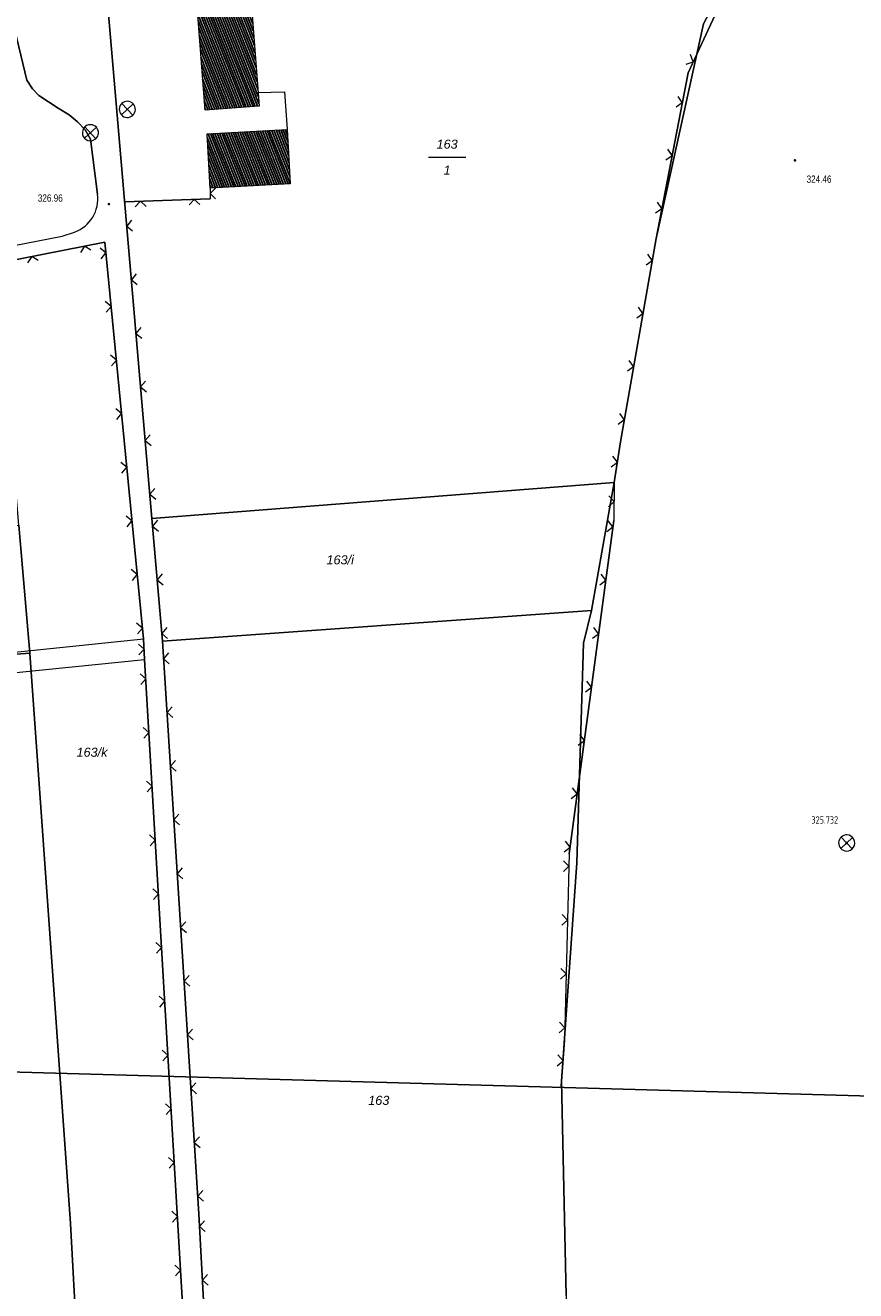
# Model space of a CAD drawing. Header units: metres. Extents: x 345144 to 348639, y 5629211 to 5635235.
# Tile 1020 of 1056: x 347704 to 347781, y 5631172 to 5631290. Entities that reach past the tile are written whole.
import ezdxf
from ezdxf.enums import TextEntityAlignment as Align

# ---------------------------------------------------------------- set-up
doc = ezdxf.new("R2010")
doc.units = ezdxf.units.M
doc.header["$MEASUREMENT"] = 0
for name, color, linetype in [('028 Geländeform', 7, 'Continuous'), ('028 Geländeform Ausg.', 7, 'Continuous'), ('065-066 Ver_Entsorgung', 7, 'Continuous'), ('065-066 Ver_Entsorgung Ausg.', 7, 'Continuous'), ('081-083 Topographie', 7, 'Continuous'), ('AX Flurstück', 7, 'Continuous'), ('AX Gebäude', 7, 'Continuous'), ('Blatt', 7, 'Continuous'), ('Definitionslinie', 7, 'Continuous'), ('Präsentationsobjekt -Text (punktförmig)', 7, 'Continuous')]:
    doc.layers.add(name, color=color, linetype=linetype)
doc.styles.add('ARIAL', font='arial.ttf', dxfattribs={"height": 1})
doc.styles.add('ARIALIT', font='ariali.ttf', dxfattribs={"height": 1})
doc.styles.add('DIN-6776-IT', font='txt', dxfattribs={"height": 1})
pattern_1 = [(111.5294117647, (0, 0), (-0.186045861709, -0.07339575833), [])]

# ---------------------------------------------------------------- blocks, each defined once
blk = doc.blocks.new('alk_3504_nrw')
at = {"color": 134, "lineweight": 5, "true_color": 0x00b2b2, "flags": 128}
for points in [[(-0.729333, -0.684), (-0.707333, -0.707333), (0.707333, 0.707333)], [(-0.707333, 0.707333), (0.707333, -0.707333)]]:
    blk.add_lwpolyline(points, dxfattribs=at)
at = {"color": 134, "lineweight": 5, "true_color": 0x00b2b2}
for start, end in [(90, -90), (-90, 90)]:
    blk.add_arc((0, 0), 1, start, end, dxfattribs=at)
blk = doc.blocks.new('alk_043x_nrw')
h = blk.add_hatch(color=7)
edge = h.paths.add_edge_path(flags=0)
edge.add_arc((0, 0), 1, 180, 360, ccw=False)
edge.add_arc((0, 0), 1, 0, 180, ccw=False)

msp = doc.modelspace()

# ---------------------------------------------------------------- hatches: boundary and pattern name
at = {"layer": 'AX Gebäude', "true_color": 0x4f4f4f}
h = msp.add_hatch(dxfattribs=at)
h.set_pattern_fill('_USER', color=251, scale=0.2, angle=111.52941176, style=0, pattern_type=0)
h.set_pattern_definition(pattern_1)
h.paths.add_polyline_path([(347720.109, 5631290.534), (347720.001, 5631291.93), (347719.56, 5631297.673), (347722.493, 5631297.899), (347722.347, 5631299.799), (347725.479, 5631300.038), (347725.769, 5631296.239), (347724.721, 5631296.16), (347725.771, 5631282.461), (347720.759, 5631282.076)], flags=0)
h = msp.add_hatch(dxfattribs=at)
h.set_pattern_fill('_USER', color=251, scale=0.2, angle=111.52941176, style=0, pattern_type=0)
h.set_pattern_definition(pattern_1)
h.paths.add_polyline_path([(347720.949, 5631279.897), (347728.395, 5631280.305), (347728.672, 5631275.261), (347721.226, 5631274.852)], flags=0)

# ---------------------------------------------------------------- linework, layer by layer
at = {"layer": '081-083 Topographie', "color": 7, "linetype": 'Continuous', "lineweight": 5, "flags": 128}
for points in [[(347680.29, 5631097.549), (347690.246, 5631104.883), (347690.246, 5631104.883), (347691.564, 5631105.857), (347691.564, 5631105.857), (347721.233, 5631127.689), (347721.233, 5631127.689), (347715.152, 5631231.085), (347715.152, 5631231.085), (347715.043, 5631233.009), (347715.043, 5631233.009), (347711.459, 5631269.842), (347711.459, 5631269.842), (347697.892, 5631267.183), (347697.892, 5631267.183), (347697.595, 5631268.476), (347697.595, 5631268.476), (347691.369, 5631294.927), (347691.369, 5631294.927), (347705.901, 5631296.939), (347705.901, 5631296.939), (347704.048, 5631311.146)], [(347773.17, 5631305.639), (347773.328, 5631302.147), (347773.328, 5631302.147), (347772.882, 5631301.216), (347772.882, 5631301.216), (347765.6, 5631285.565), (347765.6, 5631285.565), (347762.634, 5631270.188), (347762.634, 5631270.188), (347759.314, 5631251.302), (347759.314, 5631251.302), (347758.751, 5631247.519), (347758.751, 5631247.519), (347758.697, 5631244.002), (347758.697, 5631244.002), (347754.563, 5631213.056), (347754.563, 5631213.056), (347754.118, 5631195.74), (347754.118, 5631195.74), (347753.855, 5631191.936), (347753.855, 5631191.936), (347753.822, 5631191.46)], [(347710.761, 5631274.298), (347710.132, 5631279.399), (347710.132, 5631279.399), (347709.627, 5631280.262), (347709.627, 5631280.262), (347708.924, 5631281.02), (347708.924, 5631281.02), (347708.146, 5631281.666), (347708.146, 5631281.666), (347707.126, 5631282.276), (347707.126, 5631282.276), (347705.334, 5631283.46), (347705.334, 5631283.46), (347704.74, 5631284.071), (347704.74, 5631284.071), (347704.215, 5631284.879), (347704.215, 5631284.879), (347703.1, 5631289.517)], [(347725.673, 5631283.73), (347728.144, 5631283.789), (347728.144, 5631283.789), (347728.395, 5631280.305)], [(347721.226, 5631274.851), (347721.223, 5631273.857), (347721.223, 5631273.857), (347713.296, 5631273.575), (347713.296, 5631273.575), (347715.828, 5631244.184), (347715.828, 5631244.184), (347716.807, 5631232.794), (347716.807, 5631232.794), (347720.182, 5631179.635), (347720.182, 5631179.635), (347722.991, 5631127.339)], [(347697.595, 5631268.476), (347707.495, 5631270.386), (347707.495, 5631270.386), (347708.639, 5631270.77)], [(347690.246, 5631104.883), (347682.776, 5631135.051), (347682.776, 5631135.051), (347675.278, 5631228.882), (347675.278, 5631228.882), (347715.043, 5631233.009)], [(347691.564, 5631105.857), (347684.146, 5631135.864), (347684.146, 5631135.864), (347677.086, 5631226.031), (347677.086, 5631226.031), (347678.156, 5631227.345), (347678.156, 5631227.345), (347715.152, 5631231.085)]]:
    msp.add_lwpolyline(points, dxfattribs=at)
at = {"layer": '081-083 Topographie', "color": 7, "linetype": 'Continuous', "lineweight": 5}
msp.add_arc((347707.568, 5631273.816), 3.228801, -70.62788379, 8.58428355, dxfattribs=at)
at = {"layer": 'AX Flurstück', "color": 8, "linetype": 'Continuous', "lineweight": 13, "true_color": 0x808080, "flags": 128}
for points in [[(347754.277, 5631172.049), (347753.854, 5631191.936), (347755.256, 5631212.221), (347755.905, 5631232.592), (347756.631, 5631235.647), (347758.751, 5631247.519), (347759.314, 5631251.303), (347762.634, 5631270.189), (347767.036, 5631290.096), (347772.881, 5631301.216), (347773.174, 5631305.717), (347775.497, 5631341.187), (347776.108, 5631352.728), (347776.496, 5631358.73), (347776.823, 5631364.848), (347776.924, 5631366.715)], [(347712.51, 5631282.705), (347715.827, 5631244.185), (347716.807, 5631232.795), (347720.182, 5631179.635), (347722.991, 5631127.339), (347717.984, 5631123.559), (347711.918, 5631119.201), (347710.657, 5631134.805), (347708.261, 5631178.714), (347704.495, 5631231.672), (347703.479, 5631243.565), (347700.241, 5631281.441), (347698.275, 5631307.869), (347698.075, 5631310.569), (347704.048, 5631311.146), (347703.801, 5631313.987), (347703.21, 5631320.788), (347709.2, 5631321.195), (347710.179, 5631309.817), (347711.084, 5631299.334), (347712.51, 5631282.705)], [(347733.579, 5631302.042), (347758.085, 5631304.009), (347773.174, 5631305.717), (347772.881, 5631301.216), (347767.036, 5631290.096), (347762.634, 5631270.189), (347759.314, 5631251.303), (347758.751, 5631247.519), (347715.827, 5631244.185), (347712.51, 5631282.705), (347711.084, 5631299.334), (347733.579, 5631302.042)], [(347715.827, 5631244.185), (347758.751, 5631247.519), (347756.631, 5631235.647), (347716.807, 5631232.795), (347715.827, 5631244.185)], [(347670.917, 5631241.197), (347703.479, 5631243.565), (347704.495, 5631231.672), (347672.091, 5631229.26), (347641.227, 5631226.964), (347640.146, 5631232.723), (347639.022, 5631238.705), (347670.917, 5631241.197)], [(347716.807, 5631232.795), (347756.631, 5631235.647), (347755.905, 5631232.592), (347755.256, 5631212.221), (347753.854, 5631191.936), (347754.277, 5631172.049), (347753.837, 5631148.628), (347722.991, 5631127.339), (347720.182, 5631179.635), (347716.807, 5631232.795)], [(347641.227, 5631226.964), (347672.091, 5631229.26), (347704.495, 5631231.672), (347708.261, 5631178.714), (347710.657, 5631134.805), (347666.871, 5631131.799), (347660.321, 5631148.467), (347657.647, 5631158.878), (347650.309, 5631181.765), (347646.638, 5631198.346), (347642.946, 5631217.815), (347641.227, 5631226.964)]]:
    msp.add_lwpolyline(points, dxfattribs=at)
at = {"layer": 'AX Gebäude', "color": 7, "linetype": 'Continuous', "lineweight": 5, "flags": 128}
for points in [[(347720.109, 5631290.534), (347720.001, 5631291.93), (347719.56, 5631297.673), (347722.493, 5631297.899), (347722.347, 5631299.799), (347725.479, 5631300.038), (347725.769, 5631296.239), (347724.721, 5631296.16), (347725.771, 5631282.461), (347720.759, 5631282.076), (347720.109, 5631290.534)], [(347720.949, 5631279.897), (347728.395, 5631280.305), (347728.672, 5631275.261), (347721.226, 5631274.852), (347720.949, 5631279.897)]]:
    msp.add_lwpolyline(points, dxfattribs=at)
at = {"layer": 'Blatt', "color": 205, "linetype": 'Continuous', "lineweight": 5, "true_color": 0x873099, "flags": 128}
for points in [[(347381.745, 5631201.846), (347388.783, 5631451.723), (347888.543, 5631437.647), (347881.503, 5631187.771), (347381.745, 5631201.846)], [(347374.708, 5630951.97), (347381.745, 5631201.846), (347881.503, 5631187.771), (347874.464, 5630937.896), (347374.708, 5630951.97)]]:
    msp.add_lwpolyline(points, dxfattribs=at)
at = {"layer": 'Definitionslinie', "color": 7, "linetype": 'Continuous', "lineweight": 5, "flags": 128}
for points in [[(347765.6, 5631285.565), (347772.882, 5631301.216)], [(347703.1, 5631289.517), (347704.215, 5631284.879)], [(347765.413, 5631286.348), (347766.077, 5631286.591), (347765.835, 5631287.255)], [(347765.413, 5631286.348), (347766.077, 5631286.591), (347765.835, 5631287.255)], [(347762.634, 5631270.188), (347765.6, 5631285.565)], [(347704.215, 5631284.879), (347704.74, 5631284.071)], [(347704.74, 5631284.071), (347705.334, 5631283.46)], [(347705.334, 5631283.46), (347707.126, 5631282.276)], [(347725.673, 5631283.73), (347728.144, 5631283.789)], [(347728.144, 5631283.789), (347728.395, 5631280.305)], [(347764.478, 5631282.39), (347765.064, 5631282.786), (347764.668, 5631283.372)], [(347764.478, 5631282.39), (347765.064, 5631282.786), (347764.668, 5631283.372)], [(347707.126, 5631282.276), (347708.146, 5631281.666)], [(347708.146, 5631281.666), (347708.924, 5631281.02)], [(347708.924, 5631281.02), (347709.627, 5631280.262)], [(347709.627, 5631280.262), (347710.132, 5631279.399)], [(347710.132, 5631279.399), (347710.761, 5631274.298)], [(347763.531, 5631277.48), (347764.117, 5631277.877), (347763.721, 5631278.462)], [(347763.531, 5631277.48), (347764.117, 5631277.877), (347763.721, 5631278.462)], [(347721.226, 5631274.851), (347721.223, 5631273.857)], [(347721.726, 5631274.852), (347721.225, 5631274.354), (347721.723, 5631273.853)], [(347721.726, 5631274.852), (347721.225, 5631274.354), (347721.723, 5631273.853)], [(347713.296, 5631273.575), (347721.223, 5631273.857)], [(347720.275, 5631273.323), (347719.758, 5631273.805), (347719.276, 5631273.287)], [(347720.275, 5631273.323), (347719.758, 5631273.805), (347719.276, 5631273.287)], [(347713.296, 5631273.575), (347715.828, 5631244.184)], [(347715.279, 5631273.145), (347714.761, 5631273.627), (347714.279, 5631273.11)], [(347715.279, 5631273.145), (347714.761, 5631273.627), (347714.279, 5631273.11)], [(347762.584, 5631272.571), (347763.17, 5631272.967), (347762.774, 5631273.553)], [(347762.584, 5631272.571), (347763.17, 5631272.967), (347762.774, 5631273.553)], [(347713.944, 5631271.874), (347713.489, 5631271.333), (347714.03, 5631270.878)], [(347713.944, 5631271.874), (347713.489, 5631271.333), (347714.03, 5631270.878)], [(347697.595, 5631268.476), (347707.495, 5631270.386)], [(347707.495, 5631270.386), (347708.639, 5631270.77)], [(347759.314, 5631251.302), (347762.634, 5631270.188)], [(347697.892, 5631267.183), (347711.459, 5631269.842)], [(347710.169, 5631269.08), (347709.582, 5631269.474), (347709.188, 5631268.887)], [(347710.169, 5631269.08), (347709.582, 5631269.474), (347709.188, 5631268.887)], [(347711.107, 5631268.297), (347711.556, 5631268.843), (347711.01, 5631269.292)], [(347711.107, 5631268.297), (347711.556, 5631268.843), (347711.01, 5631269.292)], [(347711.459, 5631269.842), (347715.043, 5631233.009)], [(347705.262, 5631268.118), (347704.676, 5631268.513), (347704.281, 5631267.926)], [(347705.262, 5631268.118), (347704.676, 5631268.513), (347704.281, 5631267.926)], [(347761.693, 5631267.726), (347762.273, 5631268.132), (347761.867, 5631268.711)], [(347761.693, 5631267.726), (347762.273, 5631268.132), (347761.867, 5631268.711)], [(347714.373, 5631266.893), (347713.918, 5631266.352), (347714.459, 5631265.897)], [(347714.373, 5631266.893), (347713.918, 5631266.352), (347714.459, 5631265.897)], [(347711.591, 5631263.321), (347712.04, 5631263.867), (347711.494, 5631264.316)], [(347711.591, 5631263.321), (347712.04, 5631263.867), (347711.494, 5631264.316)], [(347760.828, 5631262.801), (347761.407, 5631263.207), (347761.001, 5631263.786)], [(347760.828, 5631262.801), (347761.407, 5631263.207), (347761.001, 5631263.786)], [(347714.803, 5631261.911), (347714.347, 5631261.37), (347714.889, 5631260.915)], [(347714.803, 5631261.911), (347714.347, 5631261.37), (347714.889, 5631260.915)], [(347712.075, 5631258.344), (347712.525, 5631258.89), (347711.979, 5631259.339)], [(347712.075, 5631258.344), (347712.525, 5631258.89), (347711.979, 5631259.339)], [(347759.962, 5631257.877), (347760.541, 5631258.283), (347760.135, 5631258.862)], [(347759.962, 5631257.877), (347760.541, 5631258.283), (347760.135, 5631258.862)], [(347715.232, 5631256.93), (347714.777, 5631256.389), (347715.318, 5631255.934)], [(347715.232, 5631256.93), (347714.777, 5631256.389), (347715.318, 5631255.934)], [(347712.56, 5631253.368), (347713.009, 5631253.914), (347712.463, 5631254.363)], [(347712.56, 5631253.368), (347713.009, 5631253.914), (347712.463, 5631254.363)], [(347759.096, 5631252.952), (347759.675, 5631253.358), (347759.27, 5631253.937)], [(347759.096, 5631252.952), (347759.675, 5631253.358), (347759.27, 5631253.937)], [(347715.661, 5631251.948), (347715.206, 5631251.407), (347715.747, 5631250.952)], [(347715.661, 5631251.948), (347715.206, 5631251.407), (347715.747, 5631250.952)], [(347758.751, 5631247.519), (347759.314, 5631251.302)], [(347713.044, 5631248.391), (347713.493, 5631248.937), (347712.947, 5631249.386)], [(347713.044, 5631248.391), (347713.493, 5631248.937), (347712.947, 5631249.386)], [(347758.464, 5631248.99), (347759.033, 5631249.411), (347758.612, 5631249.979)], [(347758.464, 5631248.99), (347759.033, 5631249.411), (347758.612, 5631249.979)], [(347716.09, 5631246.967), (347715.635, 5631246.426), (347716.176, 5631245.97)], [(347716.09, 5631246.967), (347715.635, 5631246.426), (347716.176, 5631245.97)], [(347758.751, 5631247.519), (347758.697, 5631244.002)], [(347758.216, 5631245.268), (347758.724, 5631245.761), (347758.232, 5631246.268)], [(347758.216, 5631245.268), (347758.724, 5631245.761), (347758.232, 5631246.268)], [(347713.528, 5631243.415), (347713.977, 5631243.961), (347713.431, 5631244.41)], [(347713.528, 5631243.415), (347713.977, 5631243.961), (347713.431, 5631244.41)], [(347715.828, 5631244.184), (347716.807, 5631232.794)], [(347716.345, 5631244.012), (347715.889, 5631243.471), (347716.43, 5631243.015)], [(347716.345, 5631244.012), (347715.889, 5631243.471), (347716.43, 5631243.015)], [(347754.563, 5631213.056), (347758.697, 5631244.002)], [(347758.054, 5631242.968), (347758.616, 5631243.397), (347758.187, 5631243.959)], [(347758.054, 5631242.968), (347758.616, 5631243.397), (347758.187, 5631243.959)], [(347714.012, 5631238.438), (347714.462, 5631238.984), (347713.915, 5631239.433)], [(347714.012, 5631238.438), (347714.462, 5631238.984), (347713.915, 5631239.433)], [(347716.773, 5631239.03), (347716.318, 5631238.489), (347716.859, 5631238.034)], [(347716.773, 5631239.03), (347716.318, 5631238.489), (347716.859, 5631238.034)], [(347757.392, 5631238.012), (347757.954, 5631238.441), (347757.525, 5631239.003)], [(347757.392, 5631238.012), (347757.954, 5631238.441), (347757.525, 5631239.003)], [(347714.497, 5631233.462), (347714.946, 5631234.008), (347714.4, 5631234.457)], [(347714.497, 5631233.462), (347714.946, 5631234.008), (347714.4, 5631234.457)], [(347717.201, 5631234.048), (347716.746, 5631233.507), (347717.287, 5631233.052)], [(347717.201, 5631234.048), (347716.746, 5631233.507), (347717.287, 5631233.052)], [(347756.73, 5631233.056), (347757.292, 5631233.485), (347756.863, 5631234.047)], [(347756.73, 5631233.056), (347757.292, 5631233.485), (347756.863, 5631234.047)], [(347675.278, 5631228.882), (347715.043, 5631233.009)], [(347714.627, 5631231.52), (347715.098, 5631232.047), (347714.57, 5631232.518)], [(347714.627, 5631231.52), (347715.098, 5631232.047), (347714.57, 5631232.518)], [(347715.043, 5631233.009), (347715.152, 5631231.085)], [(347716.807, 5631232.794), (347720.182, 5631179.635)], [(347717.378, 5631231.695), (347716.91, 5631231.164), (347717.441, 5631230.697)], [(347717.378, 5631231.695), (347716.91, 5631231.164), (347717.441, 5631230.697)], [(347678.156, 5631227.345), (347715.152, 5631231.085)], [(347715.152, 5631231.085), (347721.233, 5631127.689)], [(347714.787, 5631228.772), (347715.257, 5631229.301), (347714.728, 5631229.771)], [(347714.787, 5631228.772), (347715.257, 5631229.301), (347714.728, 5631229.771)], [(347756.068, 5631228.1), (347756.63, 5631228.529), (347756.201, 5631229.091)], [(347756.068, 5631228.1), (347756.63, 5631228.529), (347756.201, 5631229.091)], [(347717.695, 5631226.705), (347717.227, 5631226.174), (347717.758, 5631225.707)], [(347717.695, 5631226.705), (347717.227, 5631226.174), (347717.758, 5631225.707)], [(347715.081, 5631223.781), (347715.55, 5631224.309), (347715.022, 5631224.779)], [(347715.081, 5631223.781), (347715.55, 5631224.309), (347715.022, 5631224.779)], [(347755.406, 5631223.144), (347755.968, 5631223.573), (347755.539, 5631224.135)], [(347755.406, 5631223.144), (347755.968, 5631223.573), (347755.539, 5631224.135)], [(347718.011, 5631221.715), (347717.544, 5631221.184), (347718.075, 5631220.717)], [(347718.011, 5631221.715), (347717.544, 5631221.184), (347718.075, 5631220.717)], [(347715.374, 5631218.789), (347715.844, 5631219.318), (347715.316, 5631219.788)], [(347715.374, 5631218.789), (347715.844, 5631219.318), (347715.316, 5631219.788)], [(347754.744, 5631218.188), (347755.306, 5631218.617), (347754.877, 5631219.179)], [(347754.744, 5631218.188), (347755.306, 5631218.617), (347754.877, 5631219.179)], [(347718.328, 5631216.725), (347717.861, 5631216.194), (347718.392, 5631215.727)], [(347718.328, 5631216.725), (347717.861, 5631216.194), (347718.392, 5631215.727)], [(347715.668, 5631213.798), (347716.138, 5631214.327), (347715.609, 5631214.796)], [(347715.668, 5631213.798), (347716.138, 5631214.327), (347715.609, 5631214.796)], [(347754.082, 5631213.232), (347754.644, 5631213.661), (347754.214, 5631214.223)], [(347754.082, 5631213.232), (347754.644, 5631213.661), (347754.214, 5631214.223)], [(347754.563, 5631213.056), (347754.118, 5631195.74)], [(347718.645, 5631211.735), (347718.178, 5631211.204), (347718.708, 5631210.737)], [(347718.645, 5631211.735), (347718.178, 5631211.204), (347718.708, 5631210.737)], [(347754.021, 5631211.408), (347754.533, 5631211.896), (347754.046, 5631212.408)], [(347754.021, 5631211.408), (347754.533, 5631211.896), (347754.046, 5631212.408)], [(347715.961, 5631208.807), (347716.431, 5631209.335), (347715.903, 5631209.805)], [(347715.961, 5631208.807), (347716.431, 5631209.335), (347715.903, 5631209.805)], [(347718.962, 5631206.745), (347718.494, 5631206.215), (347719.025, 5631205.747)], [(347718.962, 5631206.745), (347718.494, 5631206.215), (347719.025, 5631205.747)], [(347753.892, 5631206.41), (347754.405, 5631206.897), (347753.918, 5631207.41)], [(347753.892, 5631206.41), (347754.405, 5631206.897), (347753.918, 5631207.41)], [(347716.255, 5631203.815), (347716.725, 5631204.344), (347716.196, 5631204.814)], [(347716.255, 5631203.815), (347716.725, 5631204.344), (347716.196, 5631204.814)], [(347753.764, 5631201.412), (347754.276, 5631201.899), (347753.789, 5631202.411)], [(347753.764, 5631201.412), (347754.276, 5631201.899), (347753.789, 5631202.411)], [(347719.279, 5631201.755), (347718.811, 5631201.225), (347719.342, 5631200.757)], [(347719.279, 5631201.755), (347718.811, 5631201.225), (347719.342, 5631200.757)], [(347716.549, 5631198.824), (347717.018, 5631199.353), (347716.49, 5631199.822)], [(347716.549, 5631198.824), (347717.018, 5631199.353), (347716.49, 5631199.822)], [(347753.635, 5631196.413), (347754.148, 5631196.9), (347753.661, 5631197.413)], [(347753.635, 5631196.413), (347754.148, 5631196.9), (347753.661, 5631197.413)], [(347719.595, 5631196.765), (347719.128, 5631196.235), (347719.659, 5631195.767)], [(347719.595, 5631196.765), (347719.128, 5631196.235), (347719.659, 5631195.767)], [(347753.855, 5631191.936), (347754.118, 5631195.74)], [(347716.842, 5631193.833), (347717.312, 5631194.361), (347716.783, 5631194.831)], [(347716.842, 5631193.833), (347717.312, 5631194.361), (347716.783, 5631194.831)], [(347753.453, 5631193.374), (347753.987, 5631193.838), (347753.522, 5631194.371)], [(347753.453, 5631193.374), (347753.987, 5631193.838), (347753.522, 5631194.371)], [(347719.912, 5631191.775), (347719.445, 5631191.245), (347719.976, 5631190.777)], [(347719.912, 5631191.775), (347719.445, 5631191.245), (347719.976, 5631190.777)], [(347753.822, 5631191.46), (347753.855, 5631191.936)], [(347717.136, 5631188.841), (347717.605, 5631189.37), (347717.077, 5631189.84)], [(347717.136, 5631188.841), (347717.605, 5631189.37), (347717.077, 5631189.84)], [(347720.229, 5631186.785), (347719.762, 5631186.255), (347720.292, 5631185.787)], [(347720.229, 5631186.785), (347719.762, 5631186.255), (347720.292, 5631185.787)], [(347717.429, 5631183.85), (347717.899, 5631184.378), (347717.37, 5631184.848)], [(347717.429, 5631183.85), (347717.899, 5631184.378), (347717.37, 5631184.848)], [(347720.546, 5631181.795), (347720.079, 5631181.265), (347720.609, 5631180.797)], [(347720.546, 5631181.795), (347720.079, 5631181.265), (347720.609, 5631180.797)], [(347717.723, 5631178.858), (347718.192, 5631179.387), (347717.664, 5631179.857)], [(347717.723, 5631178.858), (347718.192, 5631179.387), (347717.664, 5631179.857)], [(347720.182, 5631179.635), (347722.991, 5631127.339)], [(347720.718, 5631178.977), (347720.246, 5631178.451), (347720.772, 5631177.979)], [(347720.718, 5631178.977), (347720.246, 5631178.451), (347720.772, 5631177.979)], [(347718.016, 5631173.867), (347718.486, 5631174.396), (347717.958, 5631174.865)], [(347718.016, 5631173.867), (347718.486, 5631174.396), (347717.958, 5631174.865)], [(347720.986, 5631173.984), (347720.514, 5631173.458), (347721.04, 5631172.986)], [(347720.986, 5631173.984), (347720.514, 5631173.458), (347721.04, 5631172.986)]]:
    msp.add_lwpolyline(points, dxfattribs=at)
at = {"layer": 'Definitionslinie', "color": 7, "linetype": 'Continuous', "lineweight": 5}
msp.add_arc((347707.568, 5631273.816), 3.228801, -70.62788379, 8.58428355, dxfattribs=at)
at = {"layer": 'Präsentationsobjekt -Text (punktförmig)', "color": 251, "linetype": 'Continuous', "lineweight": 13, "true_color": 0x5e5e5e, "flags": 128}
msp.add_lwpolyline([(347741.4874, 5631277.72952), (347744.9686, 5631277.72952)], dxfattribs=at)

# ---------------------------------------------------------------- block references
at = {"layer": '028 Geländeform', "xscale": 0.125, "yscale": 0.125}
for p, rotation in [((347775.519, 5631277.427), -2.326094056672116), ((347711.833, 5631273.367), -2.326609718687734), ((347780.32, 5631214.054), -2.326094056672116)]:
    msp.add_blockref('alk_043x_nrw', p, dxfattribs=dict(at, rotation=rotation))
at = {"layer": '065-066 Ver_Entsorgung', "xscale": 0.75, "yscale": 0.75}
for p, rotation in [((347713.542, 5631282.163), -2.326036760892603), ((347710.117, 5631279.993), -2.326609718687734), ((347780.32, 5631214.054), -2.326094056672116)]:
    msp.add_blockref('alk_3504_nrw', p, dxfattribs=dict(at, rotation=rotation))

# ---------------------------------------------------------------- texts
at = {"layer": '028 Geländeform Ausg.', "color": 44, "true_color": 0xb27500, "style": 'ARIAL', "width": 0.8}
for s, p in [('324.46', (347776.6, 5631275.348)), ('326.96', (347705.238, 5631273.593))]:
    msp.add_text(s, height=0.6761366, dxfattribs=at).set_placement(p)
at = {"layer": '065-066 Ver_Entsorgung Ausg.', "color": 134, "true_color": 0x00b2b2, "style": 'DIN-6776-IT', "width": 0.8}
msp.add_text('325.732', height=0.6762, dxfattribs=at).set_placement((347777.047, 5631215.855))
at = {"layer": 'Präsentationsobjekt -Text (punktförmig)', "color": 8, "true_color": 0x808080, "style": 'ARIALIT'}
for s, p in [('163', (347743.228, 5631278.93288)), ('1', (347743.228, 5631276.52616)), ('163/i', (347733.303, 5631240.341)), ('163/k', (347710.264, 5631222.481)), ('163', (347736.886, 5631190.157))]:
    msp.add_text(s, height=0.8421, dxfattribs=at).set_placement(p, align=Align.MIDDLE_CENTER)

doc.saveas('drawing.dxf')
